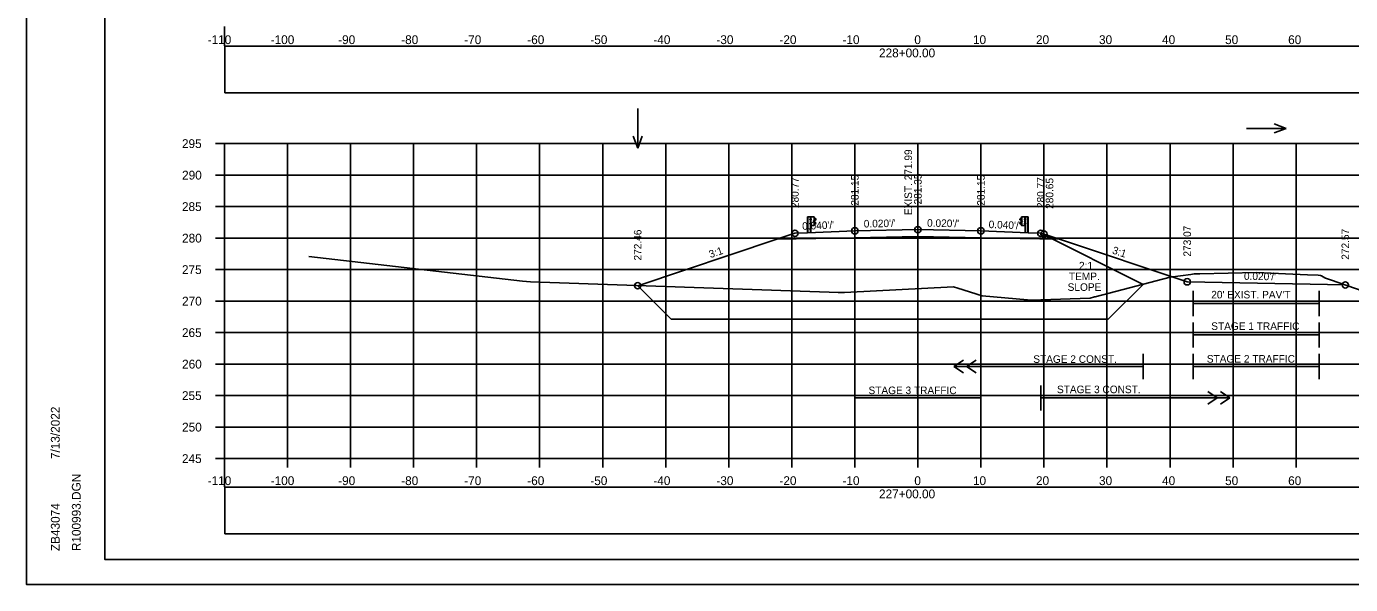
# Model space of a CAD drawing. Extents: x 4667 to 1632277, y -2100 to 724501.
# Drawn here: x 5635.8 to 5845.8, y 169.6 to 258.2 of the extents above; entities that cross this region are included whole.
import ezdxf

# ---------------------------------------------------------------- set-up
doc = ezdxf.new("R2010")
doc.units = 0
for name, color, linetype in [('R_Alt Surface', 7, 'Continuous'), ('R_Axis', 7, 'Continuous'), ('R_Axis Annot', 7, 'Continuous'), ('R_Border', 7, 'Continuous'), ('R_Border Notes', 7, 'Continuous'), ('R_Detour', 7, 'Continuous'), ('R_Draft', 7, 'Continuous'), ('R_Exist Surface', 7, 'Continuous'), ('R_Fin Surface', 7, 'Continuous'), ('R_Fin Surface Annot', 7, 'Continuous'), ('R_Grid', 7, 'Continuous'), ('R_No Plot', 7, 'Continuous'), ('R_Proposed CofA', 7, 'Continuous'), ('R_ROW', 7, 'Continuous'), ('R_Temp Easement', 7, 'Continuous'), ('R_Water Annot', 7, 'Continuous')]:
    doc.layers.add(name, color=color, linetype=linetype)

msp = doc.modelspace()

# ---------------------------------------------------------------- linework, layer by layer
at = {"layer": 'R_Alt Surface'}
msp.add_lwpolyline([(5754.83, 224.42), (5767.18, 224.66), (5777.18, 224.86), (5787.18, 224.66), (5799.67, 224.41)], dxfattribs=at)
at = {"layer": 'R_Axis'}
for p, q in [((5665.78, 239.6), (5667.18, 239.6)), ((5667.18, 189.6), (5667.18, 239.6)), ((5665.78, 234.6), (5667.18, 234.6)), ((5665.78, 229.6), (5667.18, 229.6)), ((5665.78, 224.6), (5667.18, 224.6)), ((5665.78, 219.6), (5667.18, 219.6)), ((5665.78, 214.6), (5667.18, 214.6)), ((5665.78, 209.6), (5667.18, 209.6)), ((5665.78, 204.6), (5667.18, 204.6)), ((5665.78, 199.6), (5667.18, 199.6)), ((5665.78, 194.6), (5667.18, 194.6)), ((5665.78, 189.6), (5667.18, 189.6)), ((5667.18, 189.6), (5947.18, 189.6)), ((5667.18, 188.2), (5667.18, 189.6)), ((5677.18, 188.2), (5677.18, 189.6)), ((5687.18, 188.2), (5687.18, 189.6)), ((5697.18, 188.2), (5697.18, 189.6)), ((5707.18, 188.2), (5707.18, 189.6)), ((5717.18, 188.2), (5717.18, 189.6)), ((5727.18, 188.2), (5727.18, 189.6)), ((5737.18, 188.2), (5737.18, 189.6)), ((5747.18, 188.2), (5747.18, 189.6)), ((5757.18, 188.2), (5757.18, 189.6)), ((5767.18, 188.2), (5767.18, 189.6)), ((5777.18, 188.2), (5777.18, 189.6)), ((5787.18, 188.2), (5787.18, 189.6)), ((5797.18, 188.2), (5797.18, 189.6)), ((5807.18, 188.2), (5807.18, 189.6)), ((5817.18, 188.2), (5817.18, 189.6)), ((5827.18, 188.2), (5827.18, 189.6)), ((5837.18, 188.2), (5837.18, 189.6))]:
    msp.add_line(p, q, dxfattribs=at)
at = {"layer": 'R_Border'}
for p, q in [((5648.18, 173.6), (5648.18, 379.06)), ((5648.18, 173.6), (5648.18, 173.6)), ((5964.36, 173.6), (5648.18, 173.6))]:
    msp.add_line(p, q, dxfattribs=at)
at = {"layer": 'R_Detour'}
msp.add_line((5796.68, 225.37), (5812.91, 217.25), dxfattribs=at)
at = {"layer": 'R_Draft'}
for p, q in [((5759.68, 227.96), (5759.68, 225.45)), ((5759.71, 227.96), (5759.71, 225.45)), ((5760.07, 226.86), (5760.07, 226.96)), ((5760.08, 227.55), (5760.08, 227.65)), ((5760.13, 226.97), (5760.08, 226.97)), ((5760.13, 226.94), (5760.08, 226.94)), ((5760.13, 226.88), (5760.08, 226.88)), ((5760.13, 226.85), (5760.08, 226.85)), ((5760.14, 227.66), (5760.09, 227.66)), ((5760.14, 227.63), (5760.09, 227.63)), ((5760.14, 227.57), (5760.09, 227.57)), ((5760.14, 227.54), (5760.09, 227.54)), ((5760.13, 226.88), (5760.09, 226.88)), ((5760.14, 227.57), (5760.1, 227.57)), ((5760.13, 226.85), (5760.13, 226.97)), ((5760.21, 227.96), (5760.14, 227.96)), ((5760.14, 227.54), (5760.14, 227.66)), ((5760.18, 225.45), (5760.18, 227.96)), ((5760.21, 227.96), (5760.2, 227.96)), ((5760.26, 227.59), (5760.21, 227.59)), ((5760.26, 226.91), (5760.21, 226.91)), ((5760.22, 227.66), (5760.27, 227.66)), ((5760.22, 227.53), (5760.27, 227.53)), ((5760.27, 226.97), (5760.22, 226.97)), ((5760.27, 226.85), (5760.22, 226.85)), ((5760.27, 227.66), (5760.27, 227.53)), ((5760.27, 226.85), (5760.27, 226.97)), ((5760.64, 227.23), (5760.64, 227.33)), ((5760.7, 227.34), (5760.65, 227.34)), ((5760.7, 227.31), (5760.65, 227.31)), ((5760.7, 227.25), (5760.65, 227.25)), ((5760.7, 227.25), (5760.65, 227.25)), ((5760.7, 227.22), (5760.65, 227.22)), ((5760.7, 227.22), (5760.7, 227.34)), ((5760.71, 226.6), (5760.71, 227.96)), ((5760.85, 227.75), (5760.74, 227.81)), ((5760.84, 227.73), (5760.75, 227.78)), ((5760.75, 227.22), (5760.75, 227.35)), ((5760.77, 227.22), (5760.77, 227.35)), ((5760.79, 227.42), (5760.97, 227.52)), ((5760.94, 227.04), (5760.79, 227.14)), ((5760.96, 227.06), (5760.8, 227.16)), ((5760.81, 227.4), (5760.98, 227.5)), ((5760.97, 227.63), (5760.84, 227.73)), ((5760.84, 226.81), (5760.97, 226.92)), ((5760.98, 227.64), (5760.85, 227.75)), ((5760.86, 226.8), (5760.98, 226.91)), ((5793.51, 226.8), (5793.38, 226.91)), ((5793.39, 227.64), (5793.52, 227.75)), ((5793.56, 227.4), (5793.39, 227.5)), ((5793.4, 227.63), (5793.53, 227.73)), ((5793.57, 227.42), (5793.4, 227.52)), ((5793.52, 226.81), (5793.4, 226.92)), ((5793.41, 227.06), (5793.57, 227.16)), ((5793.42, 227.04), (5793.58, 227.14)), ((5793.52, 227.75), (5793.63, 227.81)), ((5793.53, 227.73), (5793.62, 227.78)), ((5793.6, 227.22), (5793.6, 227.35)), ((5793.62, 227.22), (5793.62, 227.35)), ((5793.66, 226.6), (5793.66, 227.96)), ((5793.67, 227.22), (5793.67, 227.34)), ((5793.67, 227.34), (5793.72, 227.34)), ((5793.67, 227.31), (5793.72, 227.31)), ((5793.67, 227.25), (5793.72, 227.25)), ((5793.67, 227.25), (5793.72, 227.25)), ((5793.67, 227.22), (5793.72, 227.22)), ((5793.73, 227.23), (5793.73, 227.33)), ((5794.15, 227.66), (5794.1, 227.66)), ((5794.1, 227.66), (5794.1, 227.53)), ((5794.1, 227.59), (5794.16, 227.59)), ((5794.15, 227.53), (5794.1, 227.53)), ((5794.1, 226.85), (5794.1, 226.97)), ((5794.1, 226.97), (5794.15, 226.97)), ((5794.1, 226.91), (5794.16, 226.91)), ((5794.1, 226.85), (5794.15, 226.85)), ((5794.16, 227.96), (5794.17, 227.96)), ((5794.16, 227.96), (5794.23, 227.96)), ((5794.19, 225.45), (5794.19, 227.96)), ((5794.23, 227.54), (5794.23, 227.66)), ((5794.23, 227.66), (5794.28, 227.66)), ((5794.23, 227.63), (5794.28, 227.63)), ((5794.23, 227.57), (5794.27, 227.57)), ((5794.23, 227.57), (5794.28, 227.57)), ((5794.23, 227.54), (5794.28, 227.54)), ((5794.24, 226.85), (5794.24, 226.97)), ((5794.24, 226.97), (5794.29, 226.97)), ((5794.24, 226.94), (5794.29, 226.94)), ((5794.24, 226.88), (5794.28, 226.88)), ((5794.24, 226.88), (5794.29, 226.88)), ((5794.24, 226.85), (5794.29, 226.85)), ((5794.28, 227.55), (5794.28, 227.65)), ((5794.29, 226.86), (5794.29, 226.96)), ((5794.65, 227.96), (5794.65, 225.45)), ((5794.68, 227.96), (5794.68, 225.45)), ((5760.21, 226.6), (5760.17, 226.6)), ((5760.74, 226.76), (5760.84, 226.81)), ((5760.74, 226.74), (5760.86, 226.8)), ((5793.62, 226.74), (5793.51, 226.8)), ((5793.63, 226.76), (5793.52, 226.81)), ((5794.16, 226.6), (5794.19, 226.6))]:
    msp.add_line(p, q, dxfattribs=at)
for points in [[(5759.68, 227.96), (5760.14, 227.96), (5760.14, 225.45)], [(5794.68, 227.96), (5794.23, 227.96), (5794.23, 225.45)]]:
    msp.add_lwpolyline(points, dxfattribs=at)
for points in [[(5760.07, 226.94), (5760.07, 226.88), (5760.05, 226.88), (5760.05, 226.94)], [(5760.08, 227.63), (5760.08, 227.57), (5760.06, 227.57), (5760.06, 227.63)], [(5760.13, 226.99), (5760.13, 226.82), (5760.14, 226.82), (5760.14, 226.99)], [(5760.14, 227.68), (5760.14, 227.51), (5760.15, 227.51), (5760.15, 227.68)], [(5760.73, 227.96), (5760.73, 226.6), (5760.21, 226.6), (5760.21, 227.96)], [(5760.26, 227.66), (5760.26, 227.53), (5760.21, 227.53), (5760.21, 227.66)], [(5760.26, 226.97), (5760.26, 226.85), (5760.21, 226.85), (5760.21, 226.97)], [(5760.64, 227.31), (5760.64, 227.25), (5760.61, 227.25), (5760.61, 227.31)], [(5760.69, 227.36), (5760.69, 227.19), (5760.7, 227.19), (5760.7, 227.36)], [(5793.63, 227.96), (5793.64, 226.6), (5794.16, 226.6), (5794.16, 227.96)], [(5793.67, 227.36), (5793.67, 227.19), (5793.66, 227.19), (5793.66, 227.36)], [(5793.73, 227.31), (5793.73, 227.25), (5793.76, 227.25), (5793.76, 227.31)], [(5794.1, 227.66), (5794.1, 227.53), (5794.16, 227.53), (5794.16, 227.66)], [(5794.1, 226.97), (5794.1, 226.85), (5794.16, 226.85), (5794.16, 226.97)], [(5794.23, 227.68), (5794.23, 227.51), (5794.22, 227.51), (5794.22, 227.68)], [(5794.24, 226.99), (5794.24, 226.82), (5794.23, 226.82), (5794.23, 226.99)], [(5794.29, 227.63), (5794.29, 227.57), (5794.31, 227.57), (5794.31, 227.63)], [(5794.3, 226.94), (5794.3, 226.88), (5794.32, 226.88), (5794.32, 226.94)]]:
    msp.add_lwpolyline(points, close=True, dxfattribs=at)
for centre, radius, start, end in [((5760.1, 226.96), 0.022, 134.5745, 222.2244), ((5760.17, 226.91), 0.0922, 159.7423, 200.2577), ((5760.1, 226.86), 0.025, 140.9334, 216.6234), ((5760.11, 227.65), 0.022, 134.5745, 222.2244), ((5760.18, 227.6), 0.0922, 159.7423, 200.2577), ((5760.11, 227.55), 0.025, 140.9334, 216.6234), ((5760.66, 227.32), 0.022, 134.5745, 222.2244), ((5760.73, 227.28), 0.0922, 159.7423, 200.2577), ((5760.67, 227.23), 0.025, 140.9334, 216.6234), ((5760.84, 227.34), 0.0865, 118.106, 175.0444), ((5760.82, 227.21), 0.0703, 171.7804, 246.8536), ((5760.84, 227.34), 0.0622, 118.106, 175.0444), ((5760.77, 227.27), 0.0453, 282.9554, 86.0697), ((5760.82, 227.21), 0.0462, 171.7804, 246.8536), ((5760.9, 226.97), 0.0854, 325.2184, 59.12), ((5760.9, 226.97), 0.109, 325.2184, 59.12), ((5760.94, 227.58), 0.062, 299.2499, 57.9783), ((5760.94, 227.58), 0.0856, 299.2499, 57.9783), ((5793.43, 227.58), 0.0856, 122.0217, 240.7501), ((5793.47, 226.97), 0.109, 120.88, 214.7816), ((5793.43, 227.58), 0.062, 122.0217, 240.7501), ((5793.47, 226.97), 0.0854, 120.88, 214.7816), ((5793.53, 227.34), 0.0622, 4.9556, 61.894), ((5793.6, 227.27), 0.0453, 93.9303, 257.0446), ((5793.53, 227.34), 0.0865, 4.9556, 61.894), ((5793.55, 227.21), 0.0462, 293.1464, 8.2196), ((5793.55, 227.21), 0.0703, 293.1464, 8.2196), ((5793.71, 227.32), 0.022, 317.7756, 45.4255), ((5793.64, 227.28), 0.0922, 339.7423, 20.2577), ((5793.7, 227.23), 0.025, 323.3766, 39.0666), ((5794.26, 227.65), 0.022, 317.7756, 45.4255), ((5794.19, 227.6), 0.0922, 339.7423, 20.2577), ((5794.26, 227.55), 0.025, 323.3766, 39.0666), ((5794.27, 226.96), 0.022, 317.7756, 45.4255), ((5794.2, 226.91), 0.0922, 339.7423, 20.2577), ((5794.27, 226.86), 0.025, 323.3766, 39.0666)]:
    msp.add_arc(centre, radius, start, end, dxfattribs=at)
at = {"layer": 'R_Exist Surface'}
msp.add_lwpolyline([(5680.59, 221.71), (5714.44, 217.79), (5715.75, 217.64), (5763.12, 216.01), (5764.52, 215.98), (5765.55, 215.98), (5782.82, 216.88), (5783.54, 216.66), (5787.39, 215.45), (5794.55, 214.78), (5795.13, 214.74), (5804.46, 215.08), (5804.53, 215.09), (5805.2, 215.26), (5805.3, 215.28), (5817.23, 218.38), (5820.49, 218.84), (5821.02, 218.92), (5821.92, 218.94), (5830.88, 219.13), (5838.99, 218.77), (5840.68, 218.7), (5841.05, 218.68), (5841.23, 218.59), (5841.76, 218.29), (5841.84, 218.26), (5842.64, 217.99), (5850.43, 215.26)], dxfattribs=at)
at = {"layer": 'R_Fin Surface'}
msp.add_lwpolyline([(5732.74, 217.05), (5754.83, 224.42), (5757.68, 225.37), (5759.68, 225.45), (5767.18, 225.75), (5777.18, 225.95), (5787.18, 225.75), (5794.68, 225.45), (5796.68, 225.37), (5797.18, 225.24), (5799.67, 224.41), (5819.91, 217.67), (5844.99, 217.17)], dxfattribs=at)
at = {"layer": 'R_Grid'}
for p, q in [((5667.18, 239.6), (5947.18, 239.6)), ((5667.18, 189.6), (5667.18, 239.6)), ((5677.18, 189.6), (5677.18, 239.6)), ((5687.18, 189.6), (5687.18, 239.6)), ((5697.18, 189.6), (5697.18, 239.6)), ((5707.18, 189.6), (5707.18, 239.6)), ((5717.18, 189.6), (5717.18, 239.6)), ((5727.18, 189.6), (5727.18, 239.6)), ((5737.18, 189.6), (5737.18, 239.6)), ((5747.18, 189.6), (5747.18, 239.6)), ((5757.18, 189.6), (5757.18, 239.6)), ((5767.18, 189.6), (5767.18, 239.6)), ((5777.18, 189.6), (5777.18, 239.6)), ((5787.18, 189.6), (5787.18, 239.6)), ((5797.18, 189.6), (5797.18, 239.6)), ((5807.18, 189.6), (5807.18, 239.6)), ((5817.18, 189.6), (5817.18, 239.6)), ((5827.18, 189.6), (5827.18, 239.6)), ((5837.18, 189.6), (5837.18, 239.6)), ((5667.18, 234.6), (5947.18, 234.6)), ((5667.18, 229.6), (5947.18, 229.6)), ((5667.18, 224.6), (5947.18, 224.6)), ((5667.18, 219.6), (5947.18, 219.6)), ((5667.18, 214.6), (5947.18, 214.6)), ((5667.18, 209.6), (5947.18, 209.6)), ((5667.18, 204.6), (5947.18, 204.6)), ((5667.18, 199.6), (5947.18, 199.6)), ((5667.18, 194.6), (5947.18, 194.6)), ((5667.18, 189.6), (5947.18, 189.6))]:
    msp.add_line(p, q, dxfattribs=at)
at = {"layer": 'R_No Plot'}
for p, q in [((5667.18, 258.2), (5667.18, 255.12)), ((5667.18, 188.2), (5667.18, 185.12)), ((5635.78, 169.62), (5969.12, 169.62))]:
    msp.add_line(p, q, dxfattribs=at)
for points in [[(5635.78, 382.95), (5969.12, 382.95), (5969.12, 169.61), (5635.78, 169.61)], [(5882.1, 379.06), (5901.72, 379.06), (5901.72, 369.18), (5917.84, 369.18), (5941.04, 369.18), (5941.04, 344.85), (5964.36, 344.85), (5964.36, 173.6), (5648.18, 173.6), (5648.18, 379.06)]]:
    msp.add_lwpolyline(points, close=True, dxfattribs=at)
for centre in [(5757.68, 225.37), (5757.68, 225.37), (5767.18, 225.75), (5777.18, 225.95), (5787.18, 225.75), (5796.68, 225.37), (5797.18, 225.24), (5732.74, 217.05), (5819.91, 217.67), (5844.99, 217.17)]:
    msp.add_circle(centre, 0.5, dxfattribs=at)
at = {"layer": 'R_Proposed CofA'}
for p, q in [((5782.91, 204.23), (5784.41, 205.23)), ((5782.91, 204.23), (5784.41, 203.23)), ((5784.91, 204.23), (5786.41, 205.23)), ((5784.91, 204.23), (5786.41, 203.23)), ((5824.68, 199.23), (5823.18, 200.23)), ((5826.68, 199.23), (5825.18, 200.23)), ((5824.68, 199.23), (5823.18, 198.23)), ((5826.68, 199.23), (5825.18, 198.23))]:
    msp.add_line(p, q, dxfattribs=at)
for points in [[(5667.23, 247.65), (5947.13, 247.65), (5947.13, 255.07), (5667.23, 255.07)], [(5667.23, 177.65), (5947.13, 177.65), (5947.13, 185.07), (5667.23, 185.07)]]:
    msp.add_lwpolyline(points, close=True, dxfattribs=at)
at = {"layer": 'R_ROW'}
for p, q in [((5732.74, 217.05), (5738.06, 211.74)), ((5812.91, 217.25), (5807.39, 211.74)), ((5807.39, 211.74), (5738.06, 211.74))]:
    msp.add_line(p, q, dxfattribs=at)
at = {"layer": 'R_Temp Easement'}
for p, q in [((5820.86, 212.23), (5820.86, 216.23)), ((5840.86, 212.23), (5840.86, 216.23)), ((5820.86, 214.23), (5840.86, 214.23)), ((5820.86, 207.23), (5820.86, 211.23)), ((5840.86, 207.23), (5840.86, 211.23)), ((5820.86, 209.23), (5840.86, 209.23)), ((5812.91, 202.23), (5812.91, 206.23)), ((5820.86, 202.23), (5820.86, 206.23)), ((5840.86, 202.23), (5840.86, 206.23)), ((5812.91, 204.23), (5782.91, 204.23)), ((5840.86, 204.23), (5820.86, 204.23)), ((5767.18, 197.23), (5767.18, 201.23)), ((5787.18, 197.23), (5787.18, 201.23)), ((5796.68, 197.23), (5796.68, 201.23)), ((5787.18, 199.23), (5767.18, 199.23)), ((5796.68, 199.23), (5826.68, 199.23))]:
    msp.add_line(p, q, dxfattribs=at)
at = {"layer": 'R_Water Annot'}
for p, q in [((5732.74, 245.16), (5732.74, 238.88)), ((5829.33, 242.02), (5835.62, 242.02)), ((5835.62, 242.02), (5833.69, 242.72)), ((5835.62, 242.02), (5833.69, 241.32)), ((5732.74, 238.88), (5732.04, 240.8)), ((5732.74, 238.88), (5733.44, 240.8))]:
    msp.add_line(p, q, dxfattribs=at)

# ---------------------------------------------------------------- texts
at = {"layer": 'R_Axis Annot'}
for s, p in [('-110', (5664.52, 255.4)), ('-100', (5674.52, 255.4)), ('-90', (5685.22, 255.4)), ('-80', (5695.22, 255.4)), ('-70', (5705.22, 255.4)), ('-60', (5715.22, 255.4)), ('-50', (5725.22, 255.4)), ('-40', (5735.22, 255.4)), ('-30', (5745.22, 255.4)), ('-20', (5755.22, 255.4)), ('-10', (5765.22, 255.4)), ('0', (5776.62, 255.4)), ('10', (5785.92, 255.4)), ('20', (5795.92, 255.4)), ('30', (5805.92, 255.4)), ('40', (5815.92, 255.4)), ('50', (5825.92, 255.4)), ('60', (5835.92, 255.4)), ('228+00.00', (5771.02, 253.3)), ('295', (5660.44, 238.9)), ('290', (5660.46, 233.9)), ('285', (5660.44, 228.9)), ('280', (5660.46, 223.9)), ('275', (5660.44, 218.9)), ('270', (5660.46, 213.9)), ('265', (5660.44, 208.9)), ('260', (5660.46, 203.9)), ('255', (5660.44, 198.9)), ('250', (5660.46, 193.9)), ('245', (5660.44, 188.9)), ('-110', (5664.52, 185.4)), ('-100', (5674.52, 185.4)), ('-90', (5685.22, 185.4)), ('-80', (5695.22, 185.4)), ('-70', (5705.22, 185.4)), ('-60', (5715.22, 185.4)), ('-50', (5725.22, 185.4)), ('-40', (5735.22, 185.4)), ('-30', (5745.22, 185.4)), ('-20', (5755.22, 185.4)), ('-10', (5765.22, 185.4)), ('0', (5776.62, 185.4)), ('10', (5785.92, 185.4)), ('20', (5795.92, 185.4)), ('30', (5805.92, 185.4)), ('40', (5815.92, 185.4)), ('50', (5825.92, 185.4)), ('60', (5835.92, 185.4)), ('227+00.00', (5771.02, 183.3))]:
    msp.add_text(s, height=1.4, dxfattribs=at).set_placement(p)
at = {"layer": 'R_Border'}
for s, p in [('7/13/2022', (5641.05, 189.53)), ('R100993.DGN', (5644.38, 174.92)), ('ZB43074', (5641.05, 174.92))]:
    msp.add_text(s, height=1.4, rotation=90, dxfattribs=at).set_placement(p)
at = {"layer": 'R_Border Notes'}
for s, p in [('2:1', (5802.74, 219.63)), ('TEMP.', (5801.14, 217.93)), ('SLOPE', (5800.94, 216.23))]:
    msp.add_text(s, height=1.2, dxfattribs=at).set_placement(p)
at = {"layer": 'R_Fin Surface Annot'}
for s, rotation, p in [('280.77', 90, (5758.28, 229.37)), ('281.15', 90, (5767.78, 229.75)), ('281.35', 90, (5777.78, 229.95)), ('281.15', 90, (5787.78, 229.75)), ('280.77', 90, (5797.28, 229.37)), ('280.65', 90, (5798.67, 229.24)), ("0.040'/'", 2.2906, (5758.85, 225.91)), ("0.020'/'", 1.1458, (5768.61, 226.28)), ("0.020'/'", 358.8542, (5778.63, 226.42)), ("0.040'/'", 357.7094, (5788.39, 226.2)), ('272.46', 90, (5733.34, 221.05)), ('273.07', 90, (5820.51, 221.67)), ('272.57', 90, (5845.59, 221.17)), ('3:1', 18.4349, (5744.27, 221.42)), ('3:1', 341.5651, (5807.91, 222.19)), ("0.020'/'", 358.8542, (5828.9, 217.99))]:
    msp.add_text(s, height=1.2, rotation=rotation, dxfattribs=at).set_placement(p)
at = {"layer": 'R_Temp Easement'}
msp.add_text('EXIST. 271.99', height=1.2, rotation=90, dxfattribs=at).set_placement((5776.26, 228.25))
for s, height, p in [("20' EXIST. PAV'T", 1.2, (5823.72, 215.03)), ('STAGE 1 TRAFFIC', 1.2, (5823.72, 210.03)), ('STAGE 2 CONST.', 1.1985, (5795.49, 204.8)), ('STAGE 2 TRAFFIC', 1.1985, (5823.02, 204.84)), ('STAGE 3 TRAFFIC', 1.1985, (5769.35, 199.84)), ('STAGE 3 CONST.', 1.1985, (5799.25, 199.99))]:
    msp.add_text(s, height=height, dxfattribs=at).set_placement(p)

doc.saveas('drawing.dxf')
